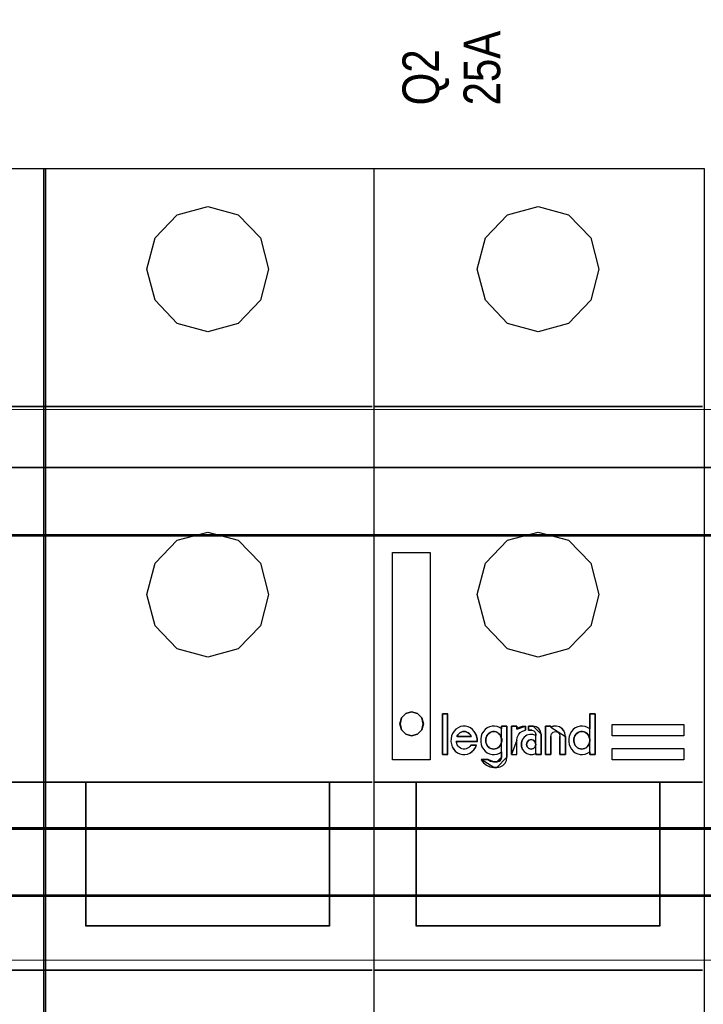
# Model space of a CAD drawing. Header units: millimetres. Extents: x -1290 to 1795, y -4192 to -1311.
# Tile 582 of 656: x 1081 to 1092, y -2922 to -2906. Entities that reach past the tile are written whole.
import ezdxf

# ---------------------------------------------------------------- set-up
doc = ezdxf.new("R2010")
doc.units = ezdxf.units.MM
doc.layers.add('30', color=7, linetype='Continuous')
doc.layers.add('45', color=7, linetype='Continuous')
doc.layers.add('Aparatura', color=7, linetype='Continuous', lineweight=13)
doc.styles.get("Standard").update_dxf_attribs({"font": 'ARIALN.TTF', "width": 0.8})

# ---------------------------------------------------------------- blocks, each defined once
blk = doc.blocks.new('*U380')
at = {"layer": '45', "color": 255}
for points in [[(414.497461, -82.673525), (441.515114, -82.673525), (441.515114, -167.640682), (414.497461, -167.640682), (414.497461, -82.673525)], [(441.380841, -82.673525), (468.403865, -82.673525), (468.403865, -167.640682), (441.380841, -167.640682), (441.380841, -82.673525)]]:
    blk.add_lwpolyline(points, close=True, dxfattribs=at)
at = {"layer": '45', "color": 159}
for points in [[(414.497461, -82.673525), (441.515114, -82.673525), (441.515114, -167.640682), (414.497461, -167.640682), (414.497461, -82.673525)], [(441.380841, -82.673525), (468.403865, -82.673525), (468.403865, -167.640682), (441.380841, -167.640682), (441.380841, -82.673525)]]:
    blk.add_lwpolyline(points, close=True, dxfattribs=at)
at = {"layer": '45', "color": 179}
for points in [[(414.501041, -82.678911), (441.511534, -82.678911), (441.511534, -167.635296), (414.501041, -167.635296), (414.501041, -82.678911)], [(441.384421, -82.678911), (468.398494, -82.678911), (468.398494, -167.635296), (441.384421, -167.635296), (441.384421, -82.678911)], [(449.815018, -90.903379), (450.497181, -88.341367), (452.311115, -86.465038), (454.812379, -85.768723), (457.287805, -86.465038), (459.117242, -88.341367), (459.794237, -90.903379), (459.117242, -93.460076), (457.287805, -95.347036), (454.812379, -96.027404), (452.311115, -95.347036), (450.497181, -93.460076), (449.815018, -90.903379)], [(414.467025, -102.165737), (441.37547, -102.165737), (414.467025, -102.165737)], [(441.350405, -102.165737), (468.264221, -102.165737), (441.350405, -102.165737)], [(449.815018, -117.553794), (450.497181, -114.981203), (452.311115, -113.099598), (454.812379, -112.43519), (457.287805, -113.099598), (459.117242, -114.981203), (459.794237, -117.553794), (459.117242, -120.115753), (457.287805, -121.997358), (454.812379, -122.677713), (452.311115, -121.997358), (450.497181, -120.115753), (449.815018, -117.553794)], [(441.37547, -132.914849), (414.467025, -132.914849), (441.37547, -132.914849)], [(468.264221, -132.914849), (441.350405, -132.914849), (468.264221, -132.914849)], [(444.828989, -144.695995), (444.828989, -132.914849), (444.828989, -144.695995)], [(464.769524, -132.914849), (464.769524, -144.695995), (464.769524, -132.914849)], [(464.780266, -144.687018), (444.828989, -144.687018), (464.780266, -144.687018)], [(441.37547, -148.302871), (414.467025, -148.302871), (441.37547, -148.302871)], [(468.264221, -148.302871), (441.350405, -148.302871), (468.264221, -148.302871)]]:
    blk.add_lwpolyline(points, close=True, dxfattribs=at)
blk = doc.blocks.new('*U381')
at = {"layer": '45', "color": 255}
for points in [[(468.423559, -82.673525), (495.446583, -82.673525), (495.446583, -167.640682), (468.423559, -167.640682), (468.423559, -82.673525)], [(468.42893, -82.678911), (495.443002, -82.678911), (495.443002, -167.635296), (468.42893, -167.635296), (468.42893, -82.678911)], [(469.936375, -114.112055), (473.017509, -114.112055), (473.017509, -131.081788), (469.936375, -131.081788), (469.936375, -114.112055)], [(470.674856, -127.64461), (470.545083, -128.135628), (470.674856, -128.626647), (471.022649, -128.984236), (471.500216, -129.117665), (471.972592, -128.984236), (472.325576, -128.626647), (472.455349, -128.135628), (472.325576, -127.64461), (471.972592, -127.28702), (471.500216, -127.158928), (471.022649, -127.28702), (470.674856, -127.64461)], [(487.920096, -128.189464), (493.78517, -128.189464), (493.78517, -129.123051), (487.920096, -129.123051), (487.920096, -128.189464)], [(487.920096, -130.164359), (493.78517, -130.164359), (493.78517, -131.081788), (487.920096, -131.081788), (487.920096, -130.164359)]]:
    blk.add_lwpolyline(points, close=True, dxfattribs=at)
at = {"layer": '45', "color": 159}
blk.add_lwpolyline([(468.423559, -82.673525), (495.446583, -82.673525), (495.446583, -167.640682), (468.423559, -167.640682), (468.423559, -82.673525)], close=True, dxfattribs=at)
at = {"layer": '45', "color": 179}
for points in [[(476.863107, -90.903379), (477.540088, -88.341367), (479.348817, -86.465038), (481.860366, -85.768723), (484.330574, -86.465038), (486.159974, -88.341367), (486.836955, -90.903379), (486.159974, -93.460076), (484.330574, -95.347036), (481.860366, -96.027404), (479.348817, -95.347036), (477.540088, -93.460076), (476.863107, -90.903379)], [(468.393123, -102.165737), (495.301568, -102.165737), (468.393123, -102.165737)], [(476.863107, -117.553794), (477.540088, -114.981203), (479.348817, -113.099598), (481.860366, -112.43519), (484.330574, -113.099598), (486.159974, -114.981203), (486.836955, -117.553794), (486.159974, -120.115753), (484.330574, -121.997358), (481.860366, -122.677713), (479.348817, -121.997358), (477.540088, -120.115753), (476.863107, -117.553794)], [(470.539712, -128.135614), (470.670215, -127.641895), (471.019964, -127.282339), (471.500216, -127.153542), (471.975248, -127.282339), (472.330217, -127.641895), (472.46072, -128.135614), (472.330217, -128.629332), (471.975248, -128.988888), (471.500216, -129.123051), (471.019964, -128.988888), (470.670215, -128.629332), (470.539712, -128.135614)], [(470.679619, -127.64642), (470.550454, -128.135638), (470.679619, -128.624856), (471.025782, -128.981135), (471.501111, -129.114074), (471.971273, -128.981135), (472.322603, -128.624856), (472.451769, -128.135638), (472.322603, -127.64642), (471.971273, -127.290141), (471.501111, -127.162519), (471.025782, -127.290141), (470.679619, -127.64642)], [(495.301568, -132.914849), (468.393123, -132.914849), (495.301568, -132.914849)], [(471.871707, -144.695995), (471.871707, -132.914849), (471.871707, -144.695995)], [(491.817613, -132.914849), (491.817613, -144.695995), (491.817613, -132.914849)], [(491.828355, -144.687018), (471.871707, -144.687018), (491.828355, -144.687018)], [(495.301568, -148.302871), (468.393123, -148.302871), (495.301568, -148.302871)]]:
    blk.add_lwpolyline(points, close=True, dxfattribs=at)
at = {"layer": '45', "color": 20}
for points in [[(469.936375, -114.112055), (473.017509, -114.112055), (473.017509, -131.081788), (469.936375, -131.081788), (469.936375, -114.112055)], [(469.939956, -114.117441), (473.013928, -114.117441), (473.013928, -131.078197), (469.939956, -131.078197), (469.939956, -114.117441)], [(487.920096, -128.189464), (493.78517, -128.189464), (493.78517, -129.123051), (487.920096, -129.123051), (487.920096, -128.189464)], [(487.925467, -128.193055), (493.779799, -128.193055), (493.779799, -129.11946), (487.925467, -129.11946), (487.925467, -128.193055)], [(487.920096, -130.164359), (493.78517, -130.164359), (493.78517, -131.081788), (487.920096, -131.081788), (487.920096, -130.164359)]]:
    blk.add_lwpolyline(points, close=True, dxfattribs=at)
at = {"layer": '45', "color": 7}
for points in [[(470.674856, -127.64461), (470.545083, -128.135628), (470.674856, -128.626647), (471.022649, -128.984236), (471.500216, -129.117665), (471.972592, -128.984236), (472.325576, -128.626647), (472.455349, -128.135628), (472.325576, -127.64461), (471.972592, -127.28702), (471.500216, -127.158928), (471.022649, -127.28702), (470.674856, -127.64461)], [(470.679619, -127.64642), (470.550454, -128.135638), (470.679619, -128.624856), (471.025782, -128.981135), (471.501111, -129.114074), (471.971273, -128.981135), (472.322603, -128.624856), (472.451769, -128.135638), (472.322603, -127.64642), (471.971273, -127.290141), (471.501111, -127.162519), (471.025782, -127.290141), (470.679619, -127.64642)], [(474.453342, -130.658083), (474.453342, -127.318715), (474.014714, -127.318715), (474.014714, -130.658083), (474.453342, -130.658083)], [(474.018295, -127.322306), (474.018295, -130.652697), (474.018295, -127.322306)], [(474.018295, -127.322306), (474.449761, -127.322306), (474.018295, -127.322306)], [(474.449761, -130.652697), (474.449761, -127.322306), (474.018295, -127.322306), (474.018295, -130.652697), (474.449761, -130.652697)], [(474.449761, -130.652697), (474.449761, -127.322306), (474.018295, -127.322306), (474.018295, -130.652697), (474.449761, -130.652697)], [(474.449761, -130.652697), (474.449761, -127.322306), (474.018295, -127.322306), (474.018295, -130.652697), (474.449761, -130.652697)], [(474.449761, -127.322306), (474.018295, -127.322306), (474.018295, -130.652697), (474.449761, -130.652697), (474.449761, -127.322306)], [(474.449761, -127.322306), (474.018295, -127.322306), (474.018295, -130.652697), (474.449761, -130.652697), (474.449761, -127.322306)], [(474.449761, -127.322306), (474.018295, -127.322306), (474.018295, -130.652697), (474.449761, -130.652697), (474.449761, -127.322306)], [(474.449761, -130.652697), (474.449761, -127.322306), (474.018295, -127.322306), (474.018295, -130.652697), (474.449761, -130.652697)], [(474.447971, -127.322306), (474.447971, -130.652697), (474.447971, -127.322306)], [(484.359158, -129.37453), (484.359158, -129.603546), (484.395463, -129.82191), (484.473258, -130.029622), (484.582171, -130.221356), (484.727388, -130.381134), (484.898537, -130.508957), (485.095618, -130.599498), (485.297885, -130.647431), (485.494965, -130.658083), (485.712791, -130.615475), (485.899499, -130.53026), (486.081021, -130.423741), (486.081021, -130.658083), (486.52186, -130.658083), (486.52186, -127.318715), (486.081021, -127.318715), (486.081021, -128.554335), (485.899499, -128.437164), (485.712791, -128.362601), (485.494965, -128.330645), (485.297885, -128.330645), (485.095618, -128.378578), (484.898537, -128.474446), (484.727388, -128.607594), (484.582171, -128.767372), (484.473258, -128.948455), (484.395463, -129.161492), (484.359158, -129.37453)], [(486.0789, -128.554604), (485.89798, -128.437748), (485.71189, -128.363385), (485.494785, -128.331515), (485.298357, -128.331515), (485.09676, -128.37932), (484.900332, -128.474929), (484.729749, -128.60772), (484.585013, -128.767069), (484.47646, -128.947664), (484.398923, -129.160129), (484.362739, -129.372595), (484.362739, -129.600995), (484.398923, -129.818771), (484.47646, -130.025925), (484.585013, -130.217143), (484.729749, -130.376492), (484.900332, -130.503971), (485.09676, -130.594269), (485.298357, -130.642074), (485.494785, -130.652697), (485.71189, -130.610204), (485.89798, -130.525218), (486.0789, -130.418985), (486.0789, -130.652697), (486.518279, -130.652697), (486.518279, -127.322306), (486.0789, -127.322306), (486.0789, -128.554604)], [(486.0789, -128.554604), (485.89798, -128.437748), (485.71189, -128.363385), (485.494785, -128.331515), (485.298357, -128.331515), (485.09676, -128.37932), (484.900332, -128.474929), (484.729749, -128.60772), (484.585013, -128.767069), (484.47646, -128.947664), (484.398923, -129.160129), (484.362739, -129.372595), (484.362739, -129.600995), (484.398923, -129.818771), (484.47646, -130.025925), (484.585013, -130.217143), (484.729749, -130.376492), (484.900332, -130.503971), (485.09676, -130.594269), (485.298357, -130.642074), (485.494785, -130.652697), (485.71189, -130.610204), (485.89798, -130.525218), (486.0789, -130.418985), (486.0789, -130.652697), (486.518279, -130.652697), (486.518279, -127.322306), (486.0789, -127.322306), (486.0789, -128.554604)], [(484.729749, -128.60772), (484.585013, -128.767069), (484.47646, -128.947664), (484.398923, -129.160129), (484.362739, -129.372595), (484.362739, -129.600995), (484.398923, -129.818771), (484.47646, -130.025925), (484.585013, -130.217143), (484.729749, -130.376492), (484.900332, -130.503971), (485.09676, -130.594269), (485.298357, -130.642074), (485.494785, -130.652697), (485.71189, -130.610204), (485.89798, -130.525218), (486.0789, -130.418985), (486.0789, -130.652697), (486.518279, -130.652697), (486.518279, -127.322306), (486.0789, -127.322306), (486.0789, -128.554604), (485.89798, -128.437748), (485.71189, -128.363385), (485.494785, -128.331515), (485.298357, -128.331515), (485.09676, -128.37932), (484.900332, -128.474929), (484.729749, -128.60772)], [(484.729749, -128.60772), (484.585013, -128.767069), (484.47646, -128.947664), (484.398923, -129.160129), (484.362739, -129.372595), (484.362739, -129.600995), (484.398923, -129.818771), (484.47646, -130.025925), (484.585013, -130.217143), (484.729749, -130.376492), (484.900332, -130.503971), (485.09676, -130.594269), (485.298357, -130.642074), (485.494785, -130.652697), (485.71189, -130.610204), (485.89798, -130.525218), (486.0789, -130.418985), (486.0789, -130.652697), (486.518279, -130.652697), (486.518279, -127.322306), (486.0789, -127.322306), (486.0789, -128.554604), (485.89798, -128.437748), (485.71189, -128.363385), (485.494785, -128.331515), (485.298357, -128.331515), (485.09676, -128.37932), (484.900332, -128.474929), (484.729749, -128.60772)], [(486.077861, -127.322306), (486.077861, -128.555718), (486.077861, -127.322306)], [(486.077861, -127.322306), (486.518279, -127.322306), (486.077861, -127.322306)], [(486.516489, -127.322306), (486.516489, -130.652697), (486.516489, -127.322306)], [(474.768381, -129.122275), (474.726891, -129.351579), (474.716518, -129.575551), (474.752822, -129.804856), (474.825431, -130.01283), (474.939531, -130.204806), (475.074375, -130.370119), (475.255897, -130.508768), (475.452978, -130.588758), (475.655245, -130.647418), (475.867884, -130.658083), (476.070151, -130.615422), (476.272418, -130.530099), (476.443567, -130.41278), (476.599157, -130.263466), (476.728816, -130.087488), (476.811797, -129.879514), (476.339841, -129.879514), (476.272418, -129.986167), (476.173878, -130.07149), (476.070151, -130.135482), (475.966425, -130.188808), (475.841953, -130.215472), (475.722667, -130.204806), (475.608568, -130.178143), (475.494468, -130.119484), (475.385555, -130.055492), (475.302574, -129.959504), (475.229965, -129.85285), (475.188475, -129.724866), (475.15217, -129.591549), (476.879219, -129.591549), (476.879219, -129.37291), (476.827356, -129.148938), (476.744375, -128.940964), (476.630275, -128.754321), (476.485058, -128.589008), (476.308723, -128.461024), (476.116828, -128.370368), (475.909375, -128.327707), (475.701922, -128.327707), (475.499655, -128.359703), (475.297388, -128.455691), (475.115866, -128.57301), (474.970649, -128.727657), (474.846176, -128.914301), (474.768381, -129.122275)], [(476.741241, -128.942192), (476.627519, -128.756268), (476.482783, -128.591592), (476.307031, -128.464101), (476.115772, -128.373795), (475.909006, -128.331298), (475.702239, -128.331298), (475.500642, -128.363171), (475.299045, -128.458789), (475.118124, -128.575656), (474.973388, -128.729707), (474.849328, -128.915632), (474.77179, -129.122805), (474.730437, -129.351226), (474.720099, -129.574335), (474.756283, -129.802757), (474.828651, -130.00993), (474.942373, -130.201166), (475.076771, -130.365842), (475.257691, -130.503957), (475.45412, -130.583639), (475.655717, -130.642073), (475.867652, -130.652697), (476.06925, -130.6102), (476.270847, -130.525206), (476.441429, -130.408339), (476.596504, -130.2596), (476.725733, -130.084299), (476.80844, -129.877127), (476.338046, -129.877127), (476.270847, -129.983369), (476.172633, -130.068363), (476.06925, -130.132109), (475.965867, -130.18523), (475.841807, -130.21179), (475.722916, -130.201166), (475.609194, -130.174606), (475.490304, -130.116172), (475.386921, -130.052427), (475.304214, -129.956808), (475.231846, -129.850566), (475.190492, -129.723075), (475.154308, -129.590272), (476.875639, -129.590272), (476.875639, -129.372475), (476.823947, -129.149365), (476.741241, -128.942192)], [(476.741241, -128.942192), (476.627519, -128.756268), (476.482783, -128.591592), (476.307031, -128.464101), (476.115772, -128.373795), (475.909006, -128.331298), (475.702239, -128.331298), (475.500642, -128.363171), (475.299045, -128.458789), (475.118124, -128.575656), (474.973388, -128.729707), (474.849328, -128.915632), (474.77179, -129.122805), (474.730437, -129.351226), (474.720099, -129.574335), (474.756283, -129.802757), (474.828651, -130.00993), (474.942373, -130.201166), (475.076771, -130.365842), (475.257691, -130.503957), (475.45412, -130.583639), (475.655717, -130.642073), (475.867652, -130.652697), (476.06925, -130.6102), (476.270847, -130.525206), (476.441429, -130.408339), (476.596504, -130.2596), (476.725733, -130.084299), (476.80844, -129.877127), (476.338046, -129.877127), (476.270847, -129.983369), (476.172633, -130.068363), (476.06925, -130.132109), (475.965867, -130.18523), (475.841807, -130.21179), (475.722916, -130.201166), (475.609194, -130.174606), (475.490304, -130.116172), (475.386921, -130.052427), (475.304214, -129.956808), (475.231846, -129.850566), (475.190492, -129.723075), (475.154308, -129.590272), (476.875639, -129.590272), (476.875639, -129.372475), (476.823947, -129.149365), (476.741241, -128.942192)], [(475.702239, -128.331298), (475.500642, -128.363171), (475.299045, -128.458789), (475.118124, -128.575656), (474.973388, -128.729707), (474.849328, -128.915632), (474.77179, -129.122805), (474.730437, -129.351226), (474.720099, -129.574335), (474.756283, -129.802757), (474.828651, -130.00993), (474.942373, -130.201166), (475.076771, -130.365842), (475.257691, -130.503957), (475.45412, -130.583639), (475.655717, -130.642073), (475.867652, -130.652697), (476.06925, -130.6102), (476.270847, -130.525206), (476.441429, -130.408339), (476.596504, -130.2596), (476.725733, -130.084299), (476.80844, -129.877127), (476.338046, -129.877127), (476.270847, -129.983369), (476.172633, -130.068363), (476.06925, -130.132109), (475.965867, -130.18523), (475.841807, -130.21179), (475.722916, -130.201166), (475.609194, -130.174606), (475.490304, -130.116172), (475.386921, -130.052427), (475.304214, -129.956808), (475.231846, -129.850566), (475.190492, -129.723075), (475.154308, -129.590272), (476.875639, -129.590272), (476.875639, -129.372475), (476.823947, -129.149365), (476.741241, -128.942192), (476.627519, -128.756268), (476.482783, -128.591592), (476.307031, -128.464101), (476.115772, -128.373795), (475.909006, -128.331298), (475.702239, -128.331298)], [(475.702239, -128.331298), (475.500642, -128.363171), (475.299045, -128.458789), (475.118124, -128.575656), (474.973388, -128.729707), (474.849328, -128.915632), (474.77179, -129.122805), (474.730437, -129.351226), (474.720099, -129.574335), (474.756283, -129.802757), (474.828651, -130.00993), (474.942373, -130.201166), (475.076771, -130.365842), (475.257691, -130.503957), (475.45412, -130.583639), (475.655717, -130.642073), (475.867652, -130.652697), (476.06925, -130.6102), (476.270847, -130.525206), (476.441429, -130.408339), (476.596504, -130.2596), (476.725733, -130.084299), (476.80844, -129.877127), (476.338046, -129.877127), (476.270847, -129.983369), (476.172633, -130.068363), (476.06925, -130.132109), (475.965867, -130.18523), (475.841807, -130.21179), (475.722916, -130.201166), (475.609194, -130.174606), (475.490304, -130.116172), (475.386921, -130.052427), (475.304214, -129.956808), (475.231846, -129.850566), (475.190492, -129.723075), (475.154308, -129.590272), (476.875639, -129.590272), (476.875639, -129.372475), (476.823947, -129.149365), (476.741241, -128.942192), (476.627519, -128.756268), (476.482783, -128.591592), (476.307031, -128.464101), (476.115772, -128.373795), (475.909006, -128.331298), (475.702239, -128.331298)], [(475.910627, -128.767643), (476.025255, -128.811314), (476.139883, -128.871361), (476.22846, -128.947785), (476.311826, -129.046045), (476.37435, -129.16614), (475.212436, -129.16614), (475.280171, -129.046045), (475.358326, -128.947785), (475.457323, -128.871361), (475.566741, -128.811314), (475.68137, -128.767643), (475.801209, -128.762184), (475.910627, -128.767643)], [(476.368979, -129.160754), (476.306937, -129.043861), (476.224213, -128.948222), (476.136319, -128.873836), (476.022573, -128.81539), (475.908828, -128.772883), (475.800253, -128.76757), (475.681338, -128.772883), (475.567592, -128.81539), (475.459017, -128.873836), (475.360783, -128.948222), (475.283229, -129.043861), (475.216016, -129.160754), (476.368979, -129.160754)], [(476.306937, -129.043861), (476.368979, -129.160754), (475.216016, -129.160754), (475.283229, -129.043861), (475.360783, -128.948222), (475.459017, -128.873836), (475.567592, -128.81539), (475.681338, -128.772883), (475.800253, -128.76757), (475.908828, -128.772883), (476.022573, -128.81539), (476.136319, -128.873836), (476.224213, -128.948222), (476.306937, -129.043861)], [(476.306937, -129.043861), (476.368979, -129.160754), (475.216016, -129.160754), (475.283229, -129.043861), (475.360783, -128.948222), (475.459017, -128.873836), (475.567592, -128.81539), (475.681338, -128.772883), (475.800253, -128.76757), (475.908828, -128.772883), (476.022573, -128.81539), (476.136319, -128.873836), (476.224213, -128.948222), (476.306937, -129.043861)], [(476.306937, -129.043861), (476.368979, -129.160754), (475.216016, -129.160754), (475.283229, -129.043861), (475.360783, -128.948222), (475.459017, -128.873836), (475.567592, -128.81539), (475.681338, -128.772883), (475.800253, -128.76757), (475.908828, -128.772883), (476.022573, -128.81539), (476.136319, -128.873836), (476.224213, -128.948222), (476.306937, -129.043861)], [(476.306937, -129.043861), (476.368979, -129.160754), (475.216016, -129.160754), (475.283229, -129.043861), (475.360783, -128.948222), (475.459017, -128.873836), (475.567592, -128.81539), (475.681338, -128.772883), (475.800253, -128.76757), (475.908828, -128.772883), (476.022573, -128.81539), (476.136319, -128.873836), (476.224213, -128.948222), (476.306937, -129.043861)], [(477.516087, -128.604435), (477.370908, -128.764157), (477.256838, -128.945175), (477.184248, -129.158138), (477.153138, -129.371101), (477.153138, -129.600036), (477.184248, -129.818323), (477.256838, -130.025962), (477.370908, -130.217628), (477.516087, -130.37735), (477.687192, -130.505128), (477.873852, -130.595637), (478.086437, -130.643554), (478.283467, -130.654202), (478.496052, -130.611609), (478.687897, -130.526424), (478.869372, -130.419943), (478.869372, -130.872489), (478.812337, -131.06948), (478.682712, -131.202581), (478.485682, -131.261146), (478.226432, -131.261146), (477.956812, -131.202581), (477.728672, -131.06948), (477.199803, -131.06948), (477.381278, -131.330359), (477.624972, -131.532674), (477.915332, -131.665775), (478.226432, -131.708368), (478.485682, -131.708368), (478.739747, -131.665775), (478.957516, -131.548646), (479.154546, -131.362303), (479.258246, -131.128044), (479.299726, -130.872489), (479.299726, -128.316935), (478.869372, -128.316935), (478.869372, -128.551194), (478.687897, -128.434065), (478.496052, -128.359528), (478.283467, -128.327583), (478.086437, -128.327583), (477.873852, -128.3755), (477.687192, -128.471333), (477.516087, -128.604435)], [(479.296146, -130.870668), (479.296146, -128.320526), (478.867227, -128.320526), (478.867227, -128.554289), (478.686357, -128.437407), (478.495152, -128.363028), (478.283277, -128.331151), (478.086904, -128.331151), (477.875028, -128.378966), (477.688991, -128.474597), (477.518457, -128.607417), (477.373762, -128.766801), (477.260072, -128.947436), (477.187725, -129.159948), (477.156718, -129.372459), (477.156718, -129.60091), (477.187725, -129.818734), (477.260072, -130.025933), (477.373762, -130.217194), (477.518457, -130.376578), (477.688991, -130.504085), (477.875028, -130.594403), (478.086904, -130.642218), (478.283277, -130.652844), (478.495152, -130.610341), (478.686357, -130.525336), (478.867227, -130.41908), (478.867227, -130.870668), (478.810382, -131.067242), (478.681189, -131.200062), (478.484817, -131.258502), (478.226432, -131.258502), (477.957712, -131.200062), (477.730333, -131.067242), (477.203228, -131.067242), (477.384097, -131.327569), (477.626979, -131.529455), (477.91637, -131.662275), (478.226432, -131.704777), (478.484817, -131.704777), (478.738034, -131.662275), (478.955077, -131.545393), (479.15145, -131.359446), (479.254804, -131.125682), (479.296146, -130.870668)], [(479.296146, -130.870668), (479.296146, -128.320526), (478.867227, -128.320526), (478.867227, -128.554289), (478.686357, -128.437407), (478.495152, -128.363028), (478.283277, -128.331151), (478.086904, -128.331151), (477.875028, -128.378966), (477.688991, -128.474597), (477.518457, -128.607417), (477.373762, -128.766801), (477.260072, -128.947436), (477.187725, -129.159948), (477.156718, -129.372459), (477.156718, -129.60091), (477.187725, -129.818734), (477.260072, -130.025933), (477.373762, -130.217194), (477.518457, -130.376578), (477.688991, -130.504085), (477.875028, -130.594403), (478.086904, -130.642218), (478.283277, -130.652844), (478.495152, -130.610341), (478.686357, -130.525336), (478.867227, -130.41908), (478.867227, -130.870668), (478.810382, -131.067242), (478.681189, -131.200062), (478.484817, -131.258502), (478.226432, -131.258502), (477.957712, -131.200062), (477.730333, -131.067242), (477.203228, -131.067242), (477.384097, -131.327569), (477.626979, -131.529455), (477.91637, -131.662275), (478.226432, -131.704777), (478.484817, -131.704777), (478.738034, -131.662275), (478.955077, -131.545393), (479.15145, -131.359446), (479.254804, -131.125682), (479.296146, -130.870668)], [(477.688991, -128.474597), (477.518457, -128.607417), (477.373762, -128.766801), (477.260072, -128.947436), (477.187725, -129.159948), (477.156718, -129.372459), (477.156718, -129.60091), (477.187725, -129.818734), (477.260072, -130.025933), (477.373762, -130.217194), (477.518457, -130.376578), (477.688991, -130.504085), (477.875028, -130.594403), (478.086904, -130.642218), (478.283277, -130.652844), (478.495152, -130.610341), (478.686357, -130.525336), (478.867227, -130.41908), (478.867227, -130.870668), (478.810382, -131.067242), (478.681189, -131.200062), (478.484817, -131.258502), (478.226432, -131.258502), (477.957712, -131.200062), (477.730333, -131.067242), (477.203228, -131.067242), (477.384097, -131.327569), (477.626979, -131.529455), (477.91637, -131.662275), (478.226432, -131.704777), (478.484817, -131.704777), (478.738034, -131.662275), (478.955077, -131.545393), (479.15145, -131.359446), (479.254804, -131.125682), (479.296146, -130.870668), (479.296146, -128.320526), (478.867227, -128.320526), (478.867227, -128.554289), (478.686357, -128.437407), (478.495152, -128.363028), (478.283277, -128.331151), (478.086904, -128.331151), (477.875028, -128.378966), (477.688991, -128.474597)], [(477.688991, -128.474597), (477.518457, -128.607417), (477.373762, -128.766801), (477.260072, -128.947436), (477.187725, -129.159948), (477.156718, -129.372459), (477.156718, -129.60091), (477.187725, -129.818734), (477.260072, -130.025933), (477.373762, -130.217194), (477.518457, -130.376578), (477.688991, -130.504085), (477.875028, -130.594403), (478.086904, -130.642218), (478.283277, -130.652844), (478.495152, -130.610341), (478.686357, -130.525336), (478.867227, -130.41908), (478.867227, -130.870668), (478.810382, -131.067242), (478.681189, -131.200062), (478.484817, -131.258502), (478.226432, -131.258502), (477.957712, -131.200062), (477.730333, -131.067242), (477.203228, -131.067242), (477.384097, -131.327569), (477.626979, -131.529455), (477.91637, -131.662275), (478.226432, -131.704777), (478.484817, -131.704777), (478.738034, -131.662275), (478.955077, -131.545393), (479.15145, -131.359446), (479.254804, -131.125682), (479.296146, -130.870668), (479.296146, -128.320526), (478.867227, -128.320526), (478.867227, -128.554289), (478.686357, -128.437407), (478.495152, -128.363028), (478.283277, -128.331151), (478.086904, -128.331151), (477.875028, -128.378966), (477.688991, -128.474597)], [(478.86826, -128.554407), (478.687281, -128.43754), (478.495961, -128.363171), (478.283957, -128.331298), (478.087466, -128.331298), (477.875463, -128.379107), (477.689313, -128.474725), (477.518676, -128.607528), (477.373893, -128.766892), (477.260135, -128.947504), (477.187743, -129.15999), (477.156718, -129.372475), (477.156718, -129.600896), (477.187743, -129.818693), (477.260135, -130.025866), (477.373893, -130.217103), (477.518676, -130.376466), (477.689313, -130.503957), (477.875463, -130.594264), (478.087466, -130.642073), (478.283957, -130.652697), (478.495961, -130.6102), (478.687281, -130.525206), (478.86826, -130.418963), (478.86826, -128.554407)], [(478.408427, -128.78357), (478.522979, -128.842381), (478.616703, -128.911885), (478.715634, -129.013468), (478.77291, -129.120398), (478.840599, -129.248713), (478.871841, -129.382375), (478.871841, -129.52673), (478.85622, -129.660392), (478.809358, -129.78336), (478.752082, -129.900983), (478.658358, -130.013259), (478.569841, -130.098802), (478.455289, -130.157614), (478.340738, -130.195039), (478.226186, -130.216425), (478.10122, -130.195039), (477.971048, -130.157614), (477.856496, -130.098802), (477.778393, -130.013259), (477.684669, -129.900983), (477.627393, -129.78336), (477.580531, -129.660392), (477.56491, -129.52673), (477.570117, -129.382375), (477.606566, -129.248713), (477.653428, -129.120398), (477.721117, -129.013468), (477.814841, -128.911885), (477.924186, -128.842381), (478.028324, -128.78357), (478.153289, -128.762184), (478.273048, -128.762184), (478.408427, -128.78357)], [(478.227028, -130.212834), (478.340795, -130.19158), (478.454562, -130.154386), (478.568329, -130.095938), (478.65624, -130.010922), (478.749322, -129.899339), (478.806205, -129.782443), (478.852746, -129.660233), (478.86826, -129.527396), (478.86826, -129.383933), (478.837233, -129.251096), (478.770007, -129.123573), (478.713123, -129.017303), (478.61487, -128.916347), (478.521788, -128.847272), (478.408021, -128.788824), (478.273569, -128.76757), (478.15463, -128.76757), (478.030521, -128.788824), (477.927096, -128.847272), (477.8185, -128.916347), (477.725418, -129.017303), (477.658192, -129.123573), (477.611651, -129.251096), (477.575453, -129.383933), (477.570281, -129.527396), (477.585795, -129.660233), (477.632336, -129.782443), (477.68922, -129.899339), (477.782302, -130.010922), (477.85987, -130.095938), (477.973637, -130.154386), (478.102918, -130.19158), (478.227028, -130.212834)], [(478.61487, -128.916347), (478.713123, -129.017303), (478.770007, -129.123573), (478.837233, -129.251096), (478.86826, -129.383933), (478.86826, -129.527396), (478.852746, -129.660233), (478.806205, -129.782443), (478.749322, -129.899339), (478.65624, -130.010922), (478.568329, -130.095938), (478.454562, -130.154386), (478.340795, -130.19158), (478.227028, -130.212834), (478.102918, -130.19158), (477.973637, -130.154386), (477.85987, -130.095938), (477.782302, -130.010922), (477.68922, -129.899339), (477.632336, -129.782443), (477.585795, -129.660233), (477.570281, -129.527396), (477.575453, -129.383933), (477.611651, -129.251096), (477.658192, -129.123573), (477.725418, -129.017303), (477.8185, -128.916347), (477.927096, -128.847272), (478.030521, -128.788824), (478.15463, -128.76757), (478.273569, -128.76757), (478.408021, -128.788824), (478.521788, -128.847272), (478.61487, -128.916347)], [(478.61487, -128.916347), (478.713123, -129.017303), (478.770007, -129.123573), (478.837233, -129.251096), (478.86826, -129.383933), (478.86826, -129.527396), (478.852746, -129.660233), (478.806205, -129.782443), (478.749322, -129.899339), (478.65624, -130.010922), (478.568329, -130.095938), (478.454562, -130.154386), (478.340795, -130.19158), (478.227028, -130.212834), (478.102918, -130.19158), (477.973637, -130.154386), (477.85987, -130.095938), (477.782302, -130.010922), (477.68922, -129.899339), (477.632336, -129.782443), (477.585795, -129.660233), (477.570281, -129.527396), (477.575453, -129.383933), (477.611651, -129.251096), (477.658192, -129.123573), (477.725418, -129.017303), (477.8185, -128.916347), (477.927096, -128.847272), (478.030521, -128.788824), (478.15463, -128.76757), (478.273569, -128.76757), (478.408021, -128.788824), (478.521788, -128.847272), (478.61487, -128.916347)], [(478.61487, -128.916347), (478.713123, -129.017303), (478.770007, -129.123573), (478.837233, -129.251096), (478.86826, -129.383933), (478.86826, -129.527396), (478.852746, -129.660233), (478.806205, -129.782443), (478.749322, -129.899339), (478.65624, -130.010922), (478.568329, -130.095938), (478.454562, -130.154386), (478.340795, -130.19158), (478.227028, -130.212834), (478.102918, -130.19158), (477.973637, -130.154386), (477.85987, -130.095938), (477.782302, -130.010922), (477.68922, -129.899339), (477.632336, -129.782443), (477.585795, -129.660233), (477.570281, -129.527396), (477.575453, -129.383933), (477.611651, -129.251096), (477.658192, -129.123573), (477.725418, -129.017303), (477.8185, -128.916347), (477.927096, -128.847272), (478.030521, -128.788824), (478.15463, -128.76757), (478.273569, -128.76757), (478.408021, -128.788824), (478.521788, -128.847272), (478.61487, -128.916347)], [(478.61487, -128.916347), (478.713123, -129.017303), (478.770007, -129.123573), (478.837233, -129.251096), (478.86826, -129.383933), (478.86826, -129.527396), (478.852746, -129.660233), (478.806205, -129.782443), (478.749322, -129.899339), (478.65624, -130.010922), (478.568329, -130.095938), (478.454562, -130.154386), (478.340795, -130.19158), (478.227028, -130.212834), (478.102918, -130.19158), (477.973637, -130.154386), (477.85987, -130.095938), (477.782302, -130.010922), (477.68922, -129.899339), (477.632336, -129.782443), (477.585795, -129.660233), (477.570281, -129.527396), (477.575453, -129.383933), (477.611651, -129.251096), (477.658192, -129.123573), (477.725418, -129.017303), (477.8185, -128.916347), (477.927096, -128.847272), (478.030521, -128.788824), (478.15463, -128.76757), (478.273569, -128.76757), (478.408021, -128.788824), (478.521788, -128.847272), (478.61487, -128.916347)], [(478.86647, -128.320526), (478.86647, -128.555718), (478.86647, -128.320526)], [(478.86647, -128.320526), (479.296146, -128.320526), (478.86647, -128.320526)], [(479.294355, -128.320526), (479.294355, -130.871731), (479.294355, -128.320526)], [(479.666741, -128.316935), (479.666741, -130.658083), (480.099203, -130.658083), (480.099203, -129.484843), (480.130465, -129.250194), (480.239883, -129.031545), (480.390984, -128.844893), (480.588978, -128.722236), (480.828656, -128.652908), (480.828656, -128.316935), (480.562926, -128.354265), (480.318038, -128.428926), (480.099203, -128.572915), (480.099203, -128.316935), (479.666741, -128.316935)], [(479.670322, -128.320526), (479.670322, -130.652697), (479.670322, -128.320526)], [(479.670322, -128.320526), (480.101788, -128.320526), (479.670322, -128.320526)], [(480.585454, -128.724273), (480.823285, -128.655211), (480.823285, -128.320526), (480.559603, -128.357713), (480.316601, -128.432087), (480.099451, -128.575524), (480.099451, -128.320526), (479.670322, -128.320526), (479.670322, -130.652697), (480.099451, -130.652697), (480.099451, -129.483955), (480.130473, -129.250207), (480.239048, -129.032396), (480.388985, -128.84646), (480.585454, -128.724273)], [(480.585454, -128.724273), (480.823285, -128.655211), (480.823285, -128.320526), (480.559603, -128.357713), (480.316601, -128.432087), (480.099451, -128.575524), (480.099451, -128.320526), (479.670322, -128.320526), (479.670322, -130.652697), (480.099451, -130.652697), (480.099451, -129.483955), (480.130473, -129.250207), (480.239048, -129.032396), (480.388985, -128.84646), (480.585454, -128.724273)], [(480.585454, -128.724273), (480.823285, -128.655211), (480.823285, -128.320526), (480.559603, -128.357713), (480.316601, -128.432087), (480.099451, -128.575524), (480.099451, -128.320526), (479.670322, -128.320526), (479.670322, -130.652697), (480.099451, -130.652697), (480.099451, -129.483955), (480.130473, -129.250207), (480.239048, -129.032396), (480.388985, -128.84646), (480.585454, -128.724273)], [(480.316601, -128.432087), (480.099451, -128.575524), (480.099451, -128.320526), (479.670322, -128.320526), (479.670322, -130.652697), (480.099451, -130.652697), (480.099451, -129.483955), (480.130473, -129.250207), (480.239048, -129.032396), (480.388985, -128.84646), (480.585454, -128.724273), (480.823285, -128.655211), (480.823285, -128.320526), (480.559603, -128.357713), (480.316601, -128.432087)], [(480.316601, -128.432087), (480.099451, -128.575524), (480.099451, -128.320526), (479.670322, -128.320526), (479.670322, -130.652697), (480.099451, -130.652697), (480.099451, -129.483955), (480.130473, -129.250207), (480.239048, -129.032396), (480.388985, -128.84646), (480.585454, -128.724273), (480.823285, -128.655211), (480.823285, -128.320526), (480.559603, -128.357713), (480.316601, -128.432087)], [(480.316601, -128.432087), (480.099451, -128.575524), (480.099451, -128.320526), (479.670322, -128.320526), (479.670322, -130.652697), (480.099451, -130.652697), (480.099451, -129.483955), (480.130473, -129.250207), (480.239048, -129.032396), (480.388985, -128.84646), (480.585454, -128.724273), (480.823285, -128.655211), (480.823285, -128.320526), (480.559603, -128.357713), (480.316601, -128.432087)], [(479.670322, -128.320526), (479.670322, -130.652697), (480.099451, -130.652697), (480.099451, -129.483955), (480.130473, -129.250207), (480.239048, -129.032396), (480.388985, -128.84646), (480.585454, -128.724273), (480.823285, -128.655211), (480.823285, -128.320526), (480.559603, -128.357713), (480.316601, -128.432087), (480.099451, -128.575524), (480.099451, -128.320526), (479.670322, -128.320526)], [(480.823285, -128.320526), (480.559802, -128.357966), (480.316984, -128.432848), (480.099997, -128.577262), (480.823285, -128.320526)], [(480.099997, -128.320526), (480.099997, -128.577262), (480.099997, -128.320526)], [(482.09799, -130.658083), (482.09799, -128.988882), (482.056445, -128.727569), (481.911039, -128.514253), (481.692931, -128.370264), (481.45405, -128.316935), (481.080149, -128.316935), (481.080149, -128.652908), (481.334609, -128.652908), (481.50598, -128.695572), (481.625421, -128.823562), (481.661772, -128.988882), (481.661772, -129.079541), (481.422891, -128.999548), (481.168431, -128.999548), (480.919164, -129.074208), (480.711442, -129.22353), (480.55565, -129.442179), (480.477754, -129.692826), (480.477754, -129.954139), (480.55565, -130.204786), (480.711442, -130.412769), (480.919164, -130.567424), (481.168431, -130.647417), (481.422891, -130.647417), (481.661772, -130.556758), (481.661772, -130.658083), (482.09799, -130.658083)], [(482.053048, -128.729585), (481.908285, -128.517087), (481.69114, -128.37365), (481.453315, -128.320526), (481.081067, -128.320526), (481.081067, -128.655211), (481.334403, -128.655211), (481.505016, -128.697711), (481.623929, -128.82521), (481.66012, -128.989896), (481.66012, -129.080208), (481.422295, -129.000521), (481.168959, -129.000521), (480.920794, -129.074895), (480.71399, -129.223644), (480.558886, -129.441455), (480.481335, -129.691141), (480.481335, -129.951452), (480.558886, -130.201138), (480.71399, -130.408324), (480.920794, -130.562385), (481.168959, -130.642072), (481.422295, -130.642072), (481.66012, -130.55176), (481.66012, -130.652697), (482.094409, -130.652697), (482.094409, -128.989896), (482.053048, -128.729585)], [(482.053048, -128.729585), (481.908285, -128.517087), (481.69114, -128.37365), (481.453315, -128.320526), (481.081067, -128.320526), (481.081067, -128.655211), (481.334403, -128.655211), (481.505016, -128.697711), (481.623929, -128.82521), (481.66012, -128.989896), (481.66012, -129.080208), (481.422295, -129.000521), (481.168959, -129.000521), (480.920794, -129.074895), (480.71399, -129.223644), (480.558886, -129.441455), (480.481335, -129.691141), (480.481335, -129.951452), (480.558886, -130.201138), (480.71399, -130.408324), (480.920794, -130.562385), (481.168959, -130.642072), (481.422295, -130.642072), (481.66012, -130.55176), (481.66012, -130.652697), (482.094409, -130.652697), (482.094409, -128.989896), (482.053048, -128.729585)], [(481.168959, -129.000521), (480.920794, -129.074895), (480.71399, -129.223644), (480.558886, -129.441455), (480.481335, -129.691141), (480.481335, -129.951452), (480.558886, -130.201138), (480.71399, -130.408324), (480.920794, -130.562385), (481.168959, -130.642072), (481.422295, -130.642072), (481.66012, -130.55176), (481.66012, -130.652697), (482.094409, -130.652697), (482.094409, -128.989896), (482.053048, -128.729585), (481.908285, -128.517087), (481.69114, -128.37365), (481.453315, -128.320526), (481.081067, -128.320526), (481.081067, -128.655211), (481.334403, -128.655211), (481.505016, -128.697711), (481.623929, -128.82521), (481.66012, -128.989896), (481.66012, -129.080208), (481.422295, -129.000521), (481.168959, -129.000521)], [(481.168959, -129.000521), (480.920794, -129.074895), (480.71399, -129.223644), (480.558886, -129.441455), (480.481335, -129.691141), (480.481335, -129.951452), (480.558886, -130.201138), (480.71399, -130.408324), (480.920794, -130.562385), (481.168959, -130.642072), (481.422295, -130.642072), (481.66012, -130.55176), (481.66012, -130.652697), (482.094409, -130.652697), (482.094409, -128.989896), (482.053048, -128.729585), (481.908285, -128.517087), (481.69114, -128.37365), (481.453315, -128.320526), (481.081067, -128.320526), (481.081067, -128.655211), (481.334403, -128.655211), (481.505016, -128.697711), (481.623929, -128.82521), (481.66012, -128.989896), (481.66012, -129.080208), (481.422295, -129.000521), (481.168959, -129.000521)], [(480.821495, -128.320526), (480.821495, -128.656258), (480.821495, -128.320526)], [(481.08109, -128.320526), (481.08109, -128.656258), (481.08109, -128.320526)], [(481.453476, -128.320526), (481.08109, -128.320526), (481.453476, -128.320526)], [(481.08109, -128.654462), (481.335315, -128.654462), (481.08109, -128.654462)], [(482.094409, -128.99199), (482.052943, -128.730865), (481.907812, -128.517702), (481.690115, -128.373817), (481.451686, -128.320526), (482.094409, -128.99199)], [(482.454262, -128.316935), (482.454262, -130.658083), (482.895864, -130.658083), (482.895864, -129.159535), (482.953013, -128.956884), (483.082895, -128.812896), (483.280317, -128.7649), (483.472544, -128.812896), (483.612818, -128.956884), (483.643989, -129.159535), (483.643989, -130.658083), (484.095982, -130.658083), (484.095982, -129.159535), (484.054419, -128.903555), (483.950513, -128.690239), (483.794654, -128.503587), (483.597232, -128.375597), (483.358247, -128.327601), (483.124458, -128.338267), (482.895864, -128.412927), (482.895864, -128.316935), (482.454262, -128.316935)], [(482.457843, -128.320526), (482.457843, -130.652697), (482.457843, -128.320526)], [(482.457843, -128.320526), (482.898261, -128.320526), (482.457843, -128.320526)], [(483.945935, -128.692398), (483.790926, -128.506462), (483.59458, -128.378963), (483.356899, -128.331151), (483.124384, -128.341776), (482.897037, -128.41615), (482.897037, -128.320526), (482.457843, -128.320526), (482.457843, -130.652697), (482.897037, -130.652697), (482.897037, -129.159895), (482.953874, -128.958021), (483.083048, -128.814585), (483.279394, -128.766773), (483.470572, -128.814585), (483.610081, -128.958021), (483.641083, -129.159895), (483.641083, -130.652697), (484.090611, -130.652697), (484.090611, -129.159895), (484.049275, -128.904897), (483.945935, -128.692398)], [(483.945935, -128.692398), (483.790926, -128.506462), (483.59458, -128.378963), (483.356899, -128.331151), (483.124384, -128.341776), (482.897037, -128.41615), (482.897037, -128.320526), (482.457843, -128.320526), (482.457843, -130.652697), (482.897037, -130.652697), (482.897037, -129.159895), (482.953874, -128.958021), (483.083048, -128.814585), (483.279394, -128.766773), (483.470572, -128.814585), (483.610081, -128.958021), (483.641083, -129.159895), (483.641083, -130.652697), (484.090611, -130.652697), (484.090611, -129.159895), (484.049275, -128.904897), (483.945935, -128.692398)], [(483.945935, -128.692398), (483.790926, -128.506462), (483.59458, -128.378963), (483.356899, -128.331151), (483.124384, -128.341776), (482.897037, -128.41615), (482.897037, -128.320526), (482.457843, -128.320526), (482.457843, -130.652697), (482.897037, -130.652697), (482.897037, -129.159895), (482.953874, -128.958021), (483.083048, -128.814585), (483.279394, -128.766773), (483.470572, -128.814585), (483.610081, -128.958021), (483.641083, -129.159895), (483.641083, -130.652697), (484.090611, -130.652697), (484.090611, -129.159895), (484.049275, -128.904897), (483.945935, -128.692398)], [(482.457843, -128.320526), (482.457843, -130.652697), (482.897037, -130.652697), (482.897037, -129.159895), (482.953874, -128.958021), (483.083048, -128.814585), (483.279394, -128.766773), (483.470572, -128.814585), (483.610081, -128.958021), (483.641083, -129.159895), (483.641083, -130.652697), (484.090611, -130.652697), (484.090611, -129.159895), (484.049275, -128.904897), (483.945935, -128.692398), (483.790926, -128.506462), (483.59458, -128.378963), (483.356899, -128.331151), (483.124384, -128.341776), (482.897037, -128.41615), (482.897037, -128.320526), (482.457843, -128.320526)], [(482.457843, -128.320526), (482.457843, -130.652697), (482.897037, -130.652697), (482.897037, -129.159895), (482.953874, -128.958021), (483.083048, -128.814585), (483.279394, -128.766773), (483.470572, -128.814585), (483.610081, -128.958021), (483.641083, -129.159895), (483.641083, -130.652697), (484.090611, -130.652697), (484.090611, -129.159895), (484.049275, -128.904897), (483.945935, -128.692398), (483.790926, -128.506462), (483.59458, -128.378963), (483.356899, -128.331151), (483.124384, -128.341776), (482.897037, -128.41615), (482.897037, -128.320526), (482.457843, -128.320526)], [(482.457843, -128.320526), (482.457843, -130.652697), (482.897037, -130.652697), (482.897037, -129.159895), (482.953874, -128.958021), (483.083048, -128.814585), (483.279394, -128.766773), (483.470572, -128.814585), (483.610081, -128.958021), (483.641083, -129.159895), (483.641083, -130.652697), (484.090611, -130.652697), (484.090611, -129.159895), (484.049275, -128.904897), (483.945935, -128.692398), (483.790926, -128.506462), (483.59458, -128.378963), (483.356899, -128.331151), (483.124384, -128.341776), (482.897037, -128.41615), (482.897037, -128.320526), (482.457843, -128.320526)], [(482.457843, -128.320526), (482.457843, -130.652697), (482.897037, -130.652697), (482.897037, -129.159895), (482.953874, -128.958021), (483.083048, -128.814585), (483.279394, -128.766773), (483.470572, -128.814585), (483.610081, -128.958021), (483.641083, -129.159895), (483.641083, -130.652697), (484.090611, -130.652697), (484.090611, -129.159895), (484.049275, -128.904897), (483.945935, -128.692398), (483.790926, -128.506462), (483.59458, -128.378963), (483.356899, -128.331151), (483.124384, -128.341776), (482.897037, -128.41615), (482.897037, -128.320526), (482.457843, -128.320526)], [(482.89647, -128.320526), (482.89647, -128.417475), (482.89647, -128.320526)], [(484.090611, -129.160754), (484.049255, -128.905536), (483.945867, -128.692856), (483.790783, -128.50676), (483.594345, -128.379151), (483.35655, -128.331298), (483.123926, -128.341932), (482.89647, -128.41637), (484.090611, -129.160754)], [(486.077861, -128.554407), (485.89705, -128.43754), (485.711073, -128.363171), (485.4941, -128.331298), (485.297791, -128.331298), (485.096315, -128.379107), (484.900006, -128.474725), (484.729527, -128.607528), (484.584878, -128.766892), (484.476392, -128.947504), (484.398901, -129.15999), (484.362739, -129.372475), (484.362739, -129.600896), (484.398901, -129.818693), (484.476392, -130.025866), (484.584878, -130.217103), (484.729527, -130.376466), (484.900006, -130.503957), (485.096315, -130.594264), (485.297791, -130.642073), (485.4941, -130.652697), (485.711073, -130.6102), (485.89705, -130.525206), (486.077861, -130.418963), (486.077861, -128.554407)], [(485.999932, -129.120398), (486.046789, -129.248713), (486.083232, -129.382375), (486.083232, -129.52673), (486.067614, -129.660392), (486.025964, -129.78336), (485.958283, -129.900983), (485.874983, -130.013259), (485.78127, -130.098802), (485.666733, -130.157614), (485.557402, -130.195039), (485.437659, -130.216425), (485.312709, -130.195039), (485.182553, -130.157614), (485.073222, -130.098802), (484.984716, -130.013259), (484.89621, -129.900983), (484.838941, -129.78336), (484.807704, -129.660392), (484.781673, -129.52673), (484.786879, -129.382375), (484.81291, -129.248713), (484.864973, -129.120398), (484.943066, -129.013468), (485.026366, -128.911885), (485.130491, -128.842381), (485.245028, -128.78357), (485.359565, -128.762184), (485.484515, -128.762184), (485.614671, -128.78357), (485.739621, -128.842381), (485.838539, -128.911885), (485.927045, -129.013468), (485.999932, -129.120398)], [(485.437616, -130.212834), (485.556371, -130.19158), (485.6648, -130.154386), (485.778392, -130.095938), (485.87133, -130.010922), (485.953943, -129.899339), (486.021065, -129.782443), (486.062371, -129.660233), (486.077861, -129.527396), (486.077861, -129.383933), (486.041718, -129.251096), (485.995249, -129.123573), (485.922963, -129.017303), (485.835188, -128.916347), (485.737085, -128.847272), (485.613167, -128.788824), (485.484085, -128.76757), (485.360167, -128.76757), (485.246575, -128.788824), (485.132983, -128.847272), (485.029717, -128.916347), (484.947105, -129.017303), (484.869656, -129.123573), (484.818023, -129.251096), (484.792207, -129.383933), (484.787044, -129.527396), (484.81286, -129.660233), (484.84384, -129.782443), (484.900636, -129.899339), (484.988411, -130.010922), (485.076187, -130.095938), (485.184616, -130.154386), (485.313697, -130.19158), (485.437616, -130.212834)], [(485.835188, -128.916347), (485.922963, -129.017303), (485.995249, -129.123573), (486.041718, -129.251096), (486.077861, -129.383933), (486.077861, -129.527396), (486.062371, -129.660233), (486.021065, -129.782443), (485.953943, -129.899339), (485.87133, -130.010922), (485.778392, -130.095938), (485.6648, -130.154386), (485.556371, -130.19158), (485.437616, -130.212834), (485.313697, -130.19158), (485.184616, -130.154386), (485.076187, -130.095938), (484.988411, -130.010922), (484.900636, -129.899339), (484.84384, -129.782443), (484.81286, -129.660233), (484.787044, -129.527396), (484.792207, -129.383933), (484.818023, -129.251096), (484.869656, -129.123573), (484.947105, -129.017303), (485.029717, -128.916347), (485.132983, -128.847272), (485.246575, -128.788824), (485.360167, -128.76757), (485.484085, -128.76757), (485.613167, -128.788824), (485.737085, -128.847272), (485.835188, -128.916347)], [(485.835188, -128.916347), (485.922963, -129.017303), (485.995249, -129.123573), (486.041718, -129.251096), (486.077861, -129.383933), (486.077861, -129.527396), (486.062371, -129.660233), (486.021065, -129.782443), (485.953943, -129.899339), (485.87133, -130.010922), (485.778392, -130.095938), (485.6648, -130.154386), (485.556371, -130.19158), (485.437616, -130.212834), (485.313697, -130.19158), (485.184616, -130.154386), (485.076187, -130.095938), (484.988411, -130.010922), (484.900636, -129.899339), (484.84384, -129.782443), (484.81286, -129.660233), (484.787044, -129.527396), (484.792207, -129.383933), (484.818023, -129.251096), (484.869656, -129.123573), (484.947105, -129.017303), (485.029717, -128.916347), (485.132983, -128.847272), (485.246575, -128.788824), (485.360167, -128.76757), (485.484085, -128.76757), (485.613167, -128.788824), (485.737085, -128.847272), (485.835188, -128.916347)], [(485.360167, -128.76757), (485.484085, -128.76757), (485.613167, -128.788824), (485.737085, -128.847272), (485.835188, -128.916347), (485.922963, -129.017303), (485.995249, -129.123573), (486.041718, -129.251096), (486.077861, -129.383933), (486.077861, -129.527396), (486.062371, -129.660233), (486.021065, -129.782443), (485.953943, -129.899339), (485.87133, -130.010922), (485.778392, -130.095938), (485.6648, -130.154386), (485.556371, -130.19158), (485.437616, -130.212834), (485.313697, -130.19158), (485.184616, -130.154386), (485.076187, -130.095938), (484.988411, -130.010922), (484.900636, -129.899339), (484.84384, -129.782443), (484.81286, -129.660233), (484.787044, -129.527396), (484.792207, -129.383933), (484.818023, -129.251096), (484.869656, -129.123573), (484.947105, -129.017303), (485.029717, -128.916347), (485.132983, -128.847272), (485.246575, -128.788824), (485.360167, -128.76757)], [(485.360167, -128.76757), (485.484085, -128.76757), (485.613167, -128.788824), (485.737085, -128.847272), (485.835188, -128.916347), (485.922963, -129.017303), (485.995249, -129.123573), (486.041718, -129.251096), (486.077861, -129.383933), (486.077861, -129.527396), (486.062371, -129.660233), (486.021065, -129.782443), (485.953943, -129.899339), (485.87133, -130.010922), (485.778392, -130.095938), (485.6648, -130.154386), (485.556371, -130.19158), (485.437616, -130.212834), (485.313697, -130.19158), (485.184616, -130.154386), (485.076187, -130.095938), (484.988411, -130.010922), (484.900636, -129.899339), (484.84384, -129.782443), (484.81286, -129.660233), (484.787044, -129.527396), (484.792207, -129.383933), (484.818023, -129.251096), (484.869656, -129.123573), (484.947105, -129.017303), (485.029717, -128.916347), (485.132983, -128.847272), (485.246575, -128.788824), (485.360167, -128.76757)], [(475.155145, -129.589844), (476.875639, -129.589844), (475.155145, -129.589844)], [(475.216016, -129.158958), (476.368979, -129.158958), (475.216016, -129.158958)], [(479.670322, -130.652697), (480.101788, -130.652697), (480.101788, -129.483918), (479.670322, -130.652697)], [(481.659362, -129.080712), (481.42169, -129.000967), (481.168517, -129.000967), (480.920512, -129.075396), (480.71384, -129.224254), (480.558836, -129.442224), (480.481335, -129.692093), (480.481335, -129.952594), (480.558836, -130.202463), (480.71384, -130.409801), (480.920512, -130.563975), (481.168517, -130.64372), (481.42169, -130.64372), (481.659362, -130.553342), (481.659362, -129.080712)], [(481.622837, -129.6253), (481.664733, -129.824133), (481.622837, -130.012218), (481.481439, -130.157312), (481.282434, -130.216425), (481.093903, -130.157312), (480.962978, -130.012218), (480.894897, -129.824133), (480.962978, -129.6253), (481.093903, -129.480205), (481.282434, -129.426467), (481.481439, -129.480205), (481.622837, -129.6253)], [(481.659362, -129.824108), (481.618051, -129.627083), (481.478626, -129.483308), (481.282397, -129.430058), (481.096497, -129.483308), (480.967399, -129.627083), (480.900268, -129.824108), (480.967399, -130.010484), (481.096497, -130.154259), (481.282397, -130.212834), (481.478626, -130.154259), (481.618051, -130.010484), (481.659362, -129.824108)], [(481.618051, -129.627083), (481.659362, -129.824108), (481.618051, -130.010484), (481.478626, -130.154259), (481.282397, -130.212834), (481.096497, -130.154259), (480.967399, -130.010484), (480.900268, -129.824108), (480.967399, -129.627083), (481.096497, -129.483308), (481.282397, -129.430058), (481.478626, -129.483308), (481.618051, -129.627083)], [(481.618051, -129.627083), (481.659362, -129.824108), (481.618051, -130.010484), (481.478626, -130.154259), (481.282397, -130.212834), (481.096497, -130.154259), (480.967399, -130.010484), (480.900268, -129.824108), (480.967399, -129.627083), (481.096497, -129.483308), (481.282397, -129.430058), (481.478626, -129.483308), (481.618051, -129.627083)], [(481.618051, -129.627083), (481.659362, -129.824108), (481.618051, -130.010484), (481.478626, -130.154259), (481.282397, -130.212834), (481.096497, -130.154259), (480.967399, -130.010484), (480.900268, -129.824108), (480.967399, -129.627083), (481.096497, -129.483308), (481.282397, -129.430058), (481.478626, -129.483308), (481.618051, -129.627083)], [(481.618051, -129.627083), (481.659362, -129.824108), (481.618051, -130.010484), (481.478626, -130.154259), (481.282397, -130.212834), (481.096497, -130.154259), (480.967399, -130.010484), (480.900268, -129.824108), (480.967399, -129.627083), (481.096497, -129.483308), (481.282397, -129.430058), (481.478626, -129.483308), (481.618051, -129.627083)], [(481.657572, -128.990195), (481.657572, -129.081758), (481.657572, -128.990195)], [(482.092619, -128.990195), (482.092619, -130.652697), (482.092619, -128.990195)], [(482.89647, -129.158958), (482.89647, -130.652697), (482.89647, -129.158958)], [(483.641242, -129.158958), (483.641242, -130.652697), (483.641242, -129.158958)], [(484.088821, -129.158958), (484.088821, -130.652697), (484.088821, -129.158958)], [(476.336754, -129.877102), (476.807607, -129.877102), (476.336754, -129.877102)], [(478.86647, -130.417505), (478.86647, -130.871731), (478.86647, -130.417505)], [(481.657572, -130.550361), (481.657572, -130.652697), (481.657572, -130.550361)], [(486.077861, -130.417505), (486.077861, -130.652697), (486.077861, -130.417505)], [(487.925467, -130.16795), (493.779799, -130.16795), (493.779799, -131.078197), (487.925467, -131.078197), (487.925467, -130.16795)], [(474.018295, -130.650902), (474.449761, -130.650902), (474.018295, -130.650902)], [(477.203267, -131.06563), (477.384287, -131.326615), (477.627372, -131.529012), (477.917006, -131.662167), (478.227327, -131.704777), (477.203267, -131.06563)], [(477.203267, -131.06563), (477.73141, -131.06563), (477.203267, -131.06563)], [(477.729619, -131.06563), (477.957735, -131.200281), (478.227327, -131.259528), (477.729619, -131.06563)], [(478.225537, -131.257733), (478.485133, -131.257733), (478.225537, -131.257733)], [(478.483342, -131.704777), (478.73702, -131.662238), (478.954458, -131.545253), (479.151187, -131.359142), (479.254729, -131.125174), (479.296146, -130.869935), (478.483342, -131.704777)], [(478.483342, -131.259528), (478.681003, -131.200823), (478.811043, -131.0674), (478.86826, -130.869935), (478.483342, -131.259528)], [(481.657572, -130.650902), (482.094409, -130.650902), (481.657572, -130.650902)], [(482.457843, -130.650902), (482.898261, -130.650902), (482.457843, -130.650902)], [(483.641242, -130.650902), (484.090611, -130.650902), (483.641242, -130.650902)], [(486.077861, -130.650902), (486.518279, -130.650902), (486.077861, -130.650902)], [(478.485133, -131.702982), (478.225537, -131.702982), (478.485133, -131.702982)]]:
    blk.add_lwpolyline(points, close=True, dxfattribs=at)
blk = doc.blocks.new('*U383')
at = {"layer": '30', "color": 7}
for points in [[(117.158256, -257.054943), (548.842747, -257.054943), (117.158256, -257.054943)], [(548.842747, -257.054943), (117.158256, -257.054943), (117.158256, -259.619645), (117.158256, -261.097136), (117.158256, -262.658258), (548.842747, -262.658258), (548.842747, -261.097136), (548.842747, -259.619645), (548.842747, -257.054943)], [(117.158256, -262.570286), (548.842747, -262.570286), (117.158256, -262.570286)], [(548.842747, -262.570286), (117.158256, -262.570286), (117.158256, -264.085087), (117.158256, -285.154588), (117.158256, -286.669389), (548.842747, -286.669389), (548.842747, -285.154588), (548.842747, -264.085087), (548.842747, -262.570286)], [(117.158256, -286.581416), (548.842747, -286.581416), (117.158256, -286.581416)], [(548.842747, -286.581416), (117.158256, -286.581416), (117.158256, -288.059158), (117.158256, -289.620546), (117.158256, -292.157801), (548.842747, -292.157801), (548.842747, -289.620546), (548.842747, -288.059158), (548.842747, -286.581416)], [(548.79978, -286.624505), (117.201224, -286.624505), (117.201224, -288.07941), (117.201224, -289.616668), (117.201224, -292.114713), (548.79978, -292.114713), (548.79978, -289.616668), (548.79978, -288.07941), (548.79978, -286.624505)], [(117.158256, -292.069829), (548.842747, -292.069829), (117.158256, -292.069829)]]:
    blk.add_lwpolyline(points, close=True, dxfattribs=at)
at = {"layer": '30', "color": 59}
blk.add_lwpolyline([(548.79978, -257.098032), (117.201224, -257.098032), (117.201224, -259.623289), (117.201224, -261.078057), (117.201224, -262.61517), (548.79978, -262.61517), (548.79978, -261.078057), (548.79978, -259.623289), (548.79978, -257.098032)], close=True, dxfattribs=at)

msp = doc.modelspace()

# ---------------------------------------------------------------- linework, layer by layer
at = {"layer": 'Aparatura', "color": 7, "lineweight": 13}
for points in [[(1070.46, -2921.55), (1070.46, -2912.534), (1156.825, -2912.534), (1156.825, -2921.55)], [(1070.46, -2921.55), (1156.825, -2921.55)]]:
    msp.add_lwpolyline(points, dxfattribs=at)
msp.add_lwpolyline([(1156.825, -2921.55), (1070.46, -2921.55), (1070.46, -2912.534), (1156.825, -2912.534), (1156.825, -2921.55)], close=True, dxfattribs=at)

# ---------------------------------------------------------------- block references
at = {"layer": 'Aparatura', "color": 7, "lineweight": 13, "xscale": 0.2, "yscale": 0.2, "zscale": 0.2}
for name, p in [('*U380', (992.983, -2892.053)), ('*U383', (1046.942, -2862.069))]:
    msp.add_blockref(name, p, dxfattribs=at)
at = {"layer": 'Aparatura', "color": 7, "lineweight": 13}
ref = msp.add_blockref('*U381', (992.983, -2892.053), dxfattribs=dict(at, xscale=0.2, yscale=0.2, zscale=0.2))
ref.add_attrib('Oznaczenie', 'Q2', (1087.733, -2907.553), dxfattribs={"layer": '0', "height": 0.6, "rotation": 90, "flags": 2})
ref.add_attrib('Pr¹d znamionowy', '25A', (1088.733, -2907.553), dxfattribs={"layer": '0', "height": 0.6, "rotation": 90, "flags": 2})

doc.saveas('drawing.dxf')
